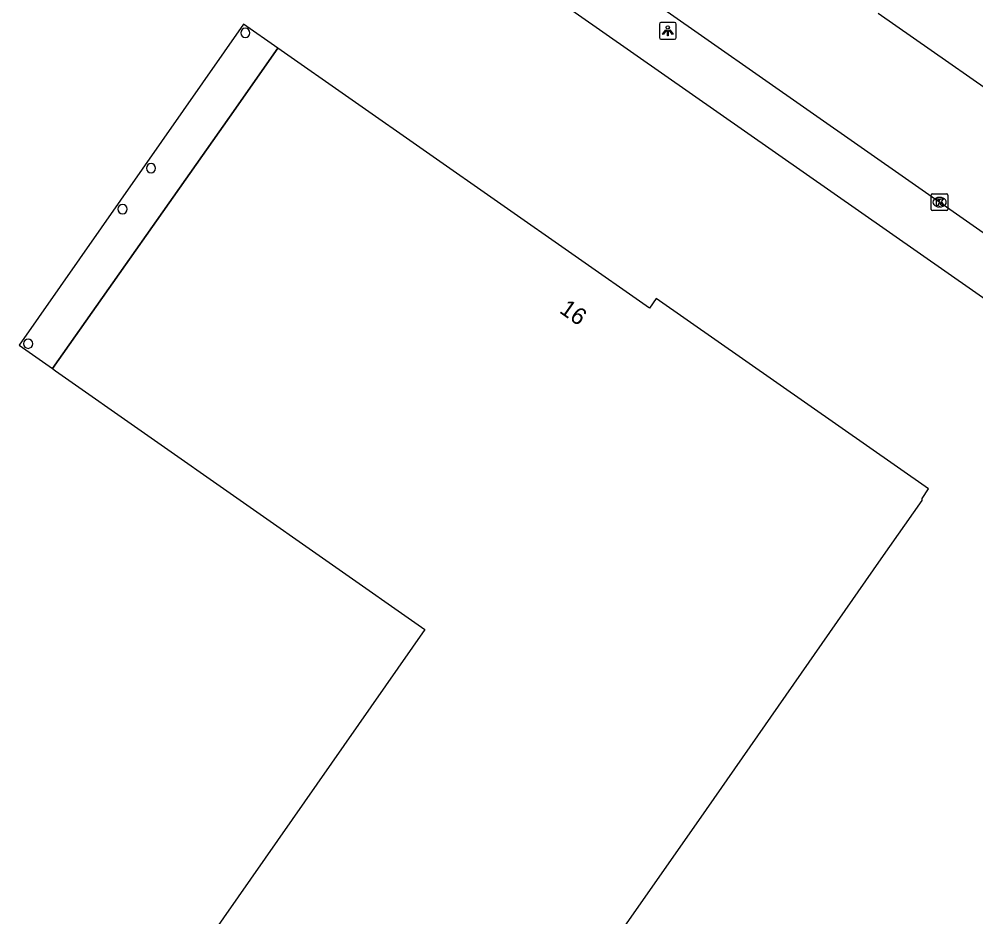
# Model space of a CAD drawing. Extents: x 155018 to 156648, y 383980 to 385733.
# Drawn here: x 155320 to 155376.9, y 385021.9 to 385075.2 of the extents above; entities that cross this region are included whole.
import ezdxf

# ---------------------------------------------------------------- set-up
doc = ezdxf.new("R2010")
doc.units = 0
for name, color, linetype in [('IMGEO_Kolk', 7, 'Continuous'), ('IMGEO_Lichtpunt', 7, 'Continuous'), ('IMGEO_Pand', 7, 'Continuous'), ('IMGEO_Pand_nummerreeks', 7, 'Continuous'), ('IMGEO_Pand_overbouw', 7, 'Continuous'), ('IMGEO_Rijbaan_lokaal_gesloten', 7, 'Continuous'), ('IMGEO_Voetpad_open', 7, 'Continuous')]:
    doc.layers.add(name, color=color, linetype=linetype)

msp = doc.modelspace()

# ---------------------------------------------------------------- linework, layer by layer
at = {"layer": 'IMGEO_Kolk'}
for p, q in [((155374.285, 385064.818), (155375.137, 385064.818)), ((155374.21, 385063.892), (155374.21, 385064.744)), ((155374.698, 385064.598), (155374.723, 385064.598)), ((155375.211, 385064.744), (155375.211, 385063.892)), ((155375.137, 385063.818), (155374.285, 385063.818)), ((155374.721, 385064.038), (155374.696, 385064.038))]:
    msp.add_line(p, q, dxfattribs=at)
for points in [[(155374.285, 385064.818), (155375.137, 385064.818)], [(155374.21, 385063.892), (155374.21, 385064.744)], [(155374.531, 385064.518), (155374.654, 385064.518), (155374.654, 385064.367), (155374.784, 385064.518), (155374.948, 385064.518), (155374.802, 385064.367), (155374.955, 385064.118), (155374.803, 385064.118), (155374.718, 385064.282), (155374.654, 385064.215), (155374.654, 385064.118), (155374.531, 385064.118), (155374.531, 385064.518)], [(155375.211, 385064.744), (155375.211, 385063.892)], [(155375.137, 385063.818), (155374.285, 385063.818)]]:
    msp.add_lwpolyline(points, dxfattribs=at)
for centre, start, end in [((155374.287, 385064.742), 91.552, 178.448), ((155374.287, 385064.742), 91.552, 178.448), ((155375.135, 385064.742), 1.552, 88.448), ((155375.135, 385064.742), 1.552, 88.448), ((155374.287, 385063.894), 181.552, 268.448), ((155374.287, 385063.894), 181.552, 268.448), ((155375.135, 385063.894), 271.552, 358.448), ((155375.135, 385063.894), 271.552, 358.448)]:
    msp.add_arc(centre, 0.0765, start, end, dxfattribs=at)
for centre, major_axis, ratio, start_param, end_param in [((155374.697, 385064.318), (-0.387, 0.002), 0.722429, 4.712389, 7.853982), ((155374.722, 385064.318), (-0.39, 0.002), 0.717154, 1.570796, 4.712389)]:
    msp.add_ellipse(centre, major_axis=major_axis, ratio=ratio, start_param=start_param, end_param=end_param, dxfattribs=at)
at = {"layer": 'IMGEO_Lichtpunt'}
for p, q in [((155358.967, 385074.993), (155358.159, 385074.993)), ((155358.967, 385074.993), (155358.159, 385074.993)), ((155358.065, 385074.898), (155358.065, 385074.091)), ((155358.065, 385074.898), (155358.065, 385074.091)), ((155359.061, 385074.091), (155359.061, 385074.898)), ((155359.061, 385074.091), (155359.061, 385074.898)), ((155358.159, 385073.997), (155358.967, 385073.997)), ((155358.159, 385073.997), (155358.967, 385073.997))]:
    msp.add_line(p, q, dxfattribs=at)
for points in [[(155358.439, 385074.562), (155358.478, 385074.534), (155358.29, 385074.272), (155358.252, 385074.299), (155358.439, 385074.562)], [(155358.541, 385074.514), (155358.588, 385074.514), (155358.588, 385074.192), (155358.541, 385074.192), (155358.541, 385074.514)], [(155358.651, 385074.534), (155358.689, 385074.561), (155358.876, 385074.299), (155358.837, 385074.271), (155358.651, 385074.534)]]:
    msp.add_lwpolyline(points, dxfattribs=at)
msp.add_circle((155358.564, 385074.696), 0.0994, dxfattribs=at)
for centre, start, end in [((155358.159, 385074.898), 90, 180), ((155358.159, 385074.898), 90, 180), ((155358.967, 385074.898), 0, 90), ((155358.967, 385074.898), 0, 90), ((155358.159, 385074.091), 180, 270), ((155358.159, 385074.091), 180, 270), ((155358.967, 385074.091), 270, 0), ((155358.967, 385074.091), 270, 360)]:
    msp.add_arc(centre, 0.0946, start, end, dxfattribs=at)
at = {"layer": 'IMGEO_Pand'}
msp.add_lwpolyline([(155360.4, 385027.592), (155371.251, 385043.142), (155373.668, 385046.605), (155373.683, 385046.71), (155374.05, 385047.285), (155357.874, 385058.606), (155357.469, 385058.02), (155335.397, 385073.458), (155332.526, 385069.365), (155322.005, 385054.438), (155322.196, 385054.303), (155344.138, 385038.945), (155329.835, 385018.475), (155346.073, 385007.129), (155360.4, 385027.592)], dxfattribs=at)
for centre, start, end in [((155333.466, 385074.372), 90, 270), ((155333.466, 385074.372), 270, 90), ((155327.862, 385066.333), 90, 270), ((155327.862, 385066.333), 270, 90), ((155326.17, 385063.909), 90, 270), ((155326.17, 385063.909), 270, 90), ((155320.563, 385055.911), 90, 270), ((155320.563, 385055.911), 270, 90)]:
    msp.add_arc(centre, 0.275, start, end, dxfattribs=at)
at = {"layer": 'IMGEO_Pand_overbouw'}
msp.add_lwpolyline([(155333.363, 385074.901), (155320.027, 385055.822), (155322.005, 385054.438), (155332.526, 385069.365), (155335.397, 385073.458)], close=True, dxfattribs=at)
at = {"layer": 'IMGEO_Rijbaan_lokaal_gesloten'}
for points in [[(155381.966, 385059.233), (155343.17, 385086.381)], [(155371.069, 385075.541), (155373.162, 385074.071), (155378.611, 385070.279)]]:
    msp.add_lwpolyline(points, dxfattribs=at)
at = {"layer": 'IMGEO_Voetpad_open'}
msp.add_lwpolyline([(155380.151, 385056.63), (155341.349, 385083.758)], dxfattribs=at)

# ---------------------------------------------------------------- texts
at = {"layer": 'IMGEO_Pand_nummerreeks'}
msp.add_text('16', height=1, rotation=325.0296, dxfattribs=at).set_placement((155352.07, 385057.794))

doc.saveas('drawing.dxf')
